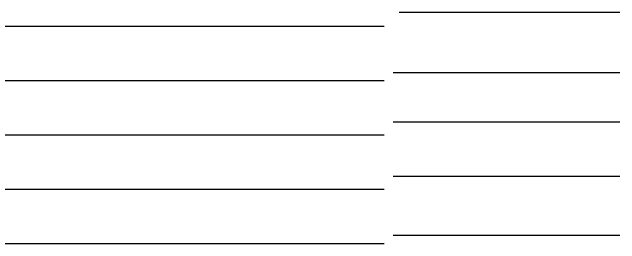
# Model space of a CAD drawing. Extents: x 0 to 34, y 0 to 22.
# Drawn here: x 5.649 to 9, y 11.177 to 12.455 of the extents above; entities that cross this region are included whole.
import ezdxf

# ---------------------------------------------------------------- set-up
doc = ezdxf.new("R2010")
doc.units = 0
doc.layers.add('SH_Data', color=7, linetype='Continuous')

msp = doc.modelspace()

# ---------------------------------------------------------------- linework, layer by layer
at = {"layer": 'SH_Data'}
for p, q in [((7.7827, 12.4553), (9, 12.4553)), ((7.7, 12.3767), (4.8937, 12.3767)), ((9, 12.1207), (7.75, 12.1207)), ((7.7, 12.0767), (4.3895, 12.0767)), ((9, 11.8491), (7.75, 11.8491)), ((7.7, 11.7767), (3.8854, 11.7767)), ((9, 11.5491), (7.75, 11.5491)), ((7.7, 11.4767), (3.6448, 11.4767)), ((9, 11.2223), (7.75, 11.2223)), ((7.7, 11.1767), (5.0782, 11.1767))]:
    msp.add_line(p, q, dxfattribs=at)

doc.saveas('drawing.dxf')
